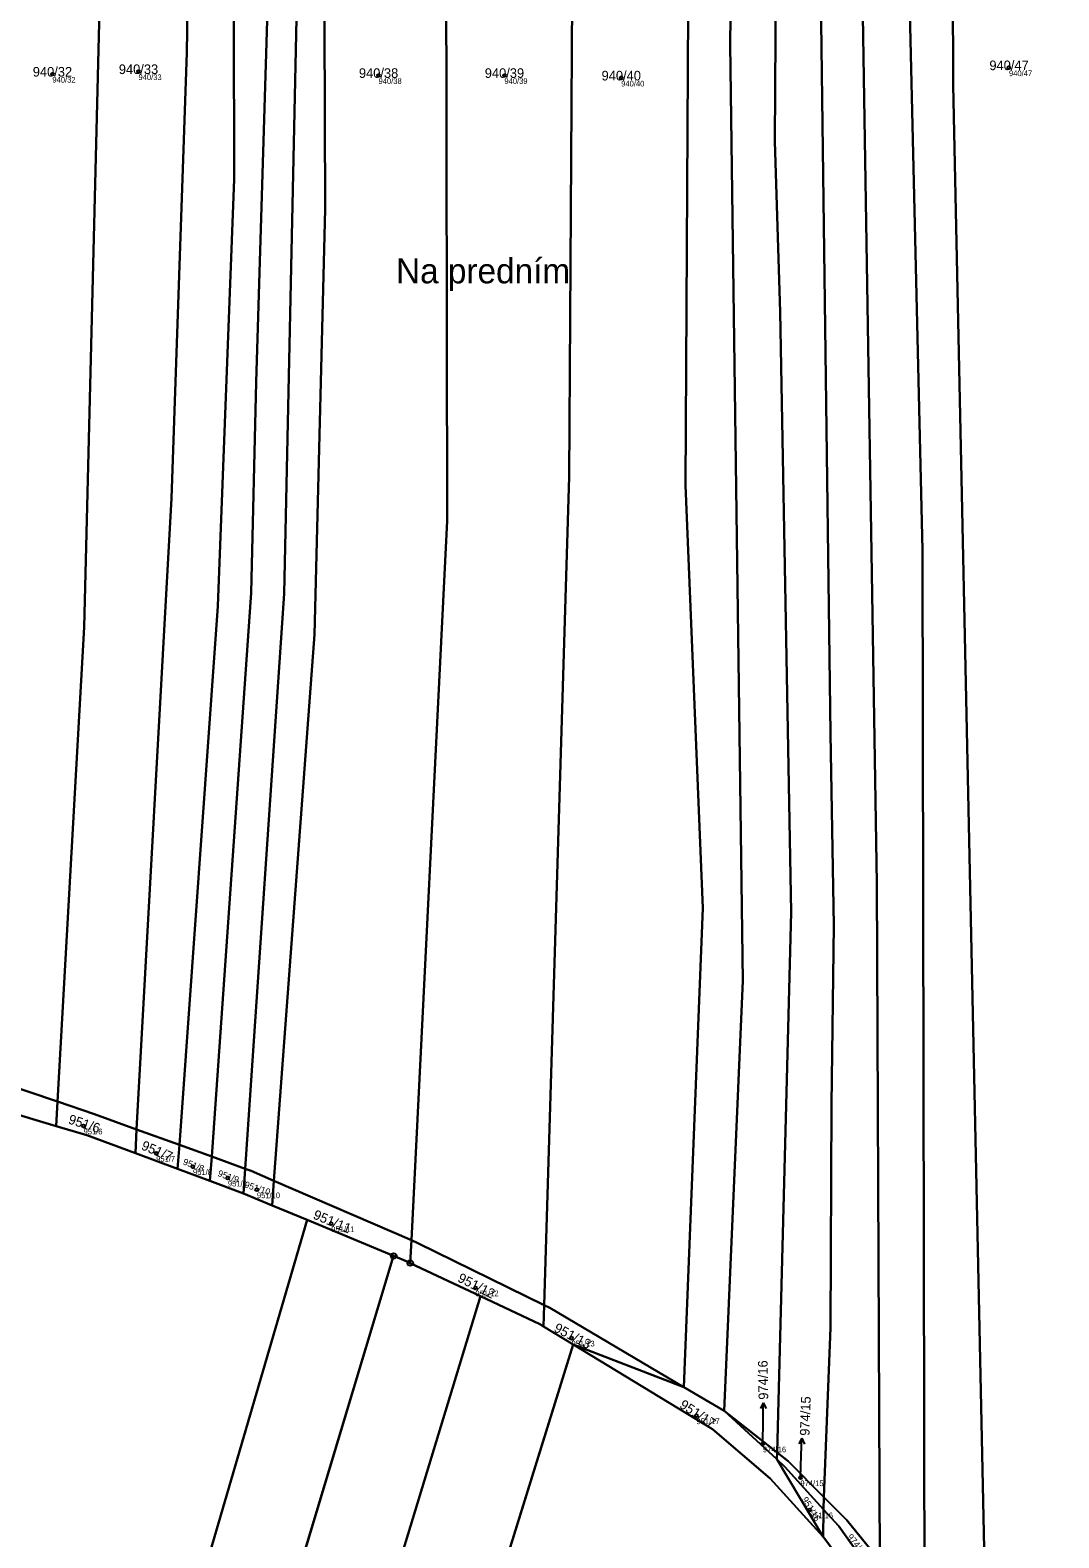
# Model space of a CAD drawing. Extents: x -603967 to -594699, y -1179315 to -1165625.
# Drawn here: x -596916 to -596734.3, y -1172760.8 to -1172494.4 of the extents above; entities that cross this region are included whole.
import ezdxf

# ---------------------------------------------------------------- set-up
doc = ezdxf.new("R2010")
doc.units = 0
for name, color, linetype in [('Definiční body', 7, 'Continuous'), ('Hranice parcel', 7, 'Continuous'), ('Parcelní čísla', 7, 'Continuous'), ('Polygon parcely', 7, 'Continuous'), ('Pop  PČ popisy', 7, 'Continuous'), ('Značky bodu BP', 7, 'Continuous')]:
    doc.layers.add(name, color=color, linetype=linetype)

msp = doc.modelspace()

# ---------------------------------------------------------------- linework, layer by layer
at = {"layer": 'Definiční body'}
for centre in [(-596912.04, -1172502.20994), (-596896.84, -1172501.75994), (-596854.44, -1172502.43994), (-596832.21, -1172502.43994), (-596811.58, -1172502.88994), (-596743.09, -1172501.06994), (-596906.53, -1172688.05994), (-596893.71, -1172692.85994), (-596887.21, -1172695.23994), (-596881.05, -1172697.25994), (-596875.92, -1172699.32994), (-596862.78, -1172705.32994), (-596837.33, -1172716.65994), (-596820.36, -1172725.52994), (-596798.29, -1172739.25994), (-596786.54, -1172744.22994), (-596779.93, -1172750.20994), (-596778.26, -1172755.87994)]:
    msp.add_circle(centre, 0.25, dxfattribs=at)
at = {"layer": 'Hranice parcel'}
for p, q in [((-596926.23, -1172678.67), (-596911.16, -1172683.76)), ((-596911.4, -1172688.09), (-596911.16, -1172683.76)), ((-596920.38, -1172685.41), (-596911.4, -1172688.09)), ((-596897.37, -1172692.89), (-596897.17, -1172688.67)), ((-596897.17, -1172688.67), (-596889.62, -1172691.41)), ((-596889.92, -1172695.65), (-596889.62, -1172691.41)), ((-596889.62, -1172691.41), (-596883.9, -1172693.48)), ((-596897.37, -1172692.89), (-596889.92, -1172695.65)), ((-596884.21, -1172697.77), (-596883.9, -1172693.48)), ((-596883.9, -1172693.48), (-596877.98, -1172695.63)), ((-596889.92, -1172695.65), (-596884.21, -1172697.77)), ((-596878.29, -1172699.99), (-596877.98, -1172695.63)), ((-596878.29, -1172699.99), (-596873.25, -1172702.09)), ((-596873.25, -1172702.09), (-596872.93, -1172697.75)), ((-596872.93, -1172697.75), (-596848.63, -1172708.26)), ((-596873.25, -1172702.09), (-596867.04, -1172704.67)), ((-596867.04, -1172704.67), (-596904.39, -1172832.41)), ((-596867.04, -1172704.67), (-596851.77, -1172711.03)), ((-596848.83, -1172712.28), (-596848.63, -1172708.26)), ((-596851.77, -1172711.03), (-596888.18, -1172832.05)), ((-596851.77, -1172711.03), (-596849.24, -1172712.08)), ((-596849.24, -1172712.08), (-596848.83, -1172712.28)), ((-596848.83, -1172712.28), (-596836.42, -1172718.14)), ((-596836.42, -1172718.14), (-596870.88, -1172831.33)), ((-596825.3, -1172723.49), (-596825.19, -1172719.71)), ((-596825.3, -1172723.49), (-596820.07, -1172726.68)), ((-596820.07, -1172726.68), (-596852.32, -1172830.55)), ((-596820.07, -1172726.68), (-596800.5, -1172734.19)), ((-596800.5, -1172734.19), (-596793.37, -1172738.4)), ((-596793.37, -1172738.4), (-596784.06, -1172745.73)), ((-596784.09, -1172746.96), (-596793.37, -1172738.4)), ((-596784.06, -1172745.73), (-596784.09, -1172746.96)), ((-596784.09, -1172746.96), (-596775.93, -1172760.68)), ((-596775.83, -1172755.83), (-596775.93, -1172760.68)), ((-596775.79, -1172753.64), (-596775.83, -1172755.83))]:
    msp.add_line(p, q, dxfattribs=at)
for points in [[(-596793.37, -1172738.4), (-596790.12, -1172662.39), (-596792.35, -1172496.98), (-596790.89, -1172374.94)], [(-596784.06, -1172745.73), (-596781.58, -1172650.28), (-596783.48, -1172544.22), (-596784.47, -1172514.13), (-596783.56, -1172374.61)], [(-596775.79, -1172753.64), (-596774.63, -1172723.73), (-596774.41, -1172684.25), (-596774, -1172652.64), (-596774.63, -1172618.75), (-596776.62, -1172466.04), (-596775.79, -1172374.27)], [(-596765.9, -1172764.92), (-596766.43, -1172645.16), (-596768.94, -1172488.19), (-596767.21, -1172373.89)], [(-596758, -1172771.37), (-596758.36, -1172586.33), (-596760.68, -1172488.65), (-596760.37, -1172437.73), (-596759.02, -1172373.52)], [(-596747.24, -1172773.84), (-596752.96, -1172504.18), (-596753.05, -1172468.9), (-596751.88, -1172426.03), (-596751.35, -1172373.16)], [(-596848.63, -1172708.26), (-596842.32, -1172581.11), (-596842.49, -1172480.23), (-596841.88, -1172377.2)], [(-596825.19, -1172719.71), (-596820.78, -1172573.35), (-596819.56, -1172376.21)], [(-596800.5, -1172734.19), (-596797.16, -1172649.58), (-596800.24, -1172574.83), (-596799.11, -1172375.3)], [(-596911.16, -1172683.76), (-596906.43, -1172599.94), (-596902.2, -1172428.99), (-596901.48, -1172379.84)], [(-596897.17, -1172688.67), (-596890.98, -1172577.13), (-596888.3, -1172498.36), (-596887.24, -1172429.93), (-596887.8, -1172379.23)], [(-596889.62, -1172691.41), (-596882.84, -1172596.2), (-596879.93, -1172520.78), (-596880.25, -1172378.9)], [(-596883.9, -1172693.48), (-596876.91, -1172593.88), (-596876.03, -1172556.66), (-596874.13, -1172492.72), (-596874.88, -1172378.66)], [(-596877.98, -1172695.63), (-596871.09, -1172594), (-596868.86, -1172489.65), (-596869.89, -1172407.33), (-596869.6, -1172378.42)], [(-596872.93, -1172697.75), (-596865.76, -1172601.19), (-596863.88, -1172526.08), (-596864.39, -1172378.19)], [(-596911.16, -1172683.76), (-596904.6, -1172685.97), (-596897.17, -1172688.67)], [(-596911.4, -1172688.09), (-596905.96, -1172689.71), (-596897.37, -1172692.89)], [(-596877.98, -1172695.63), (-596876.96, -1172696), (-596872.93, -1172697.75)], [(-596884.21, -1172697.77), (-596878.75, -1172699.8), (-596878.29, -1172699.99)], [(-596848.63, -1172708.26), (-596847.48, -1172708.76), (-596825.19, -1172719.71)], [(-596836.42, -1172718.14), (-596825.95, -1172723.09), (-596825.3, -1172723.49)], [(-596825.19, -1172719.71), (-596824.19, -1172720.2), (-596800.5, -1172734.19)], [(-596775.93, -1172760.68), (-596785.28, -1172750.33), (-596795.48, -1172741.66), (-596820.07, -1172726.68)], [(-596775.83, -1172755.83), (-596782.66, -1172748.28), (-596784.09, -1172746.96)], [(-596784.06, -1172745.73), (-596782.07, -1172747.3), (-596775.79, -1172753.64)], [(-596765.86, -1172769.09), (-596773.16, -1172758.79), (-596775.83, -1172755.83)], [(-596775.79, -1172753.64), (-596771.75, -1172757.72), (-596765.9, -1172764.92)], [(-596765.81, -1172774.2), (-596766.18, -1172773.8), (-596775.63, -1172761.01), (-596775.93, -1172760.68)]]:
    msp.add_lwpolyline(points, dxfattribs=at)
at = {"layer": 'Polygon parcely'}
for points in [[(-596727.06, -1172647.44), (-596730.34, -1172589.86), (-596732.24, -1172529.76), (-596732.24, -1172469.67), (-596730.21, -1172382.63), (-596729.71, -1172372.14), (-596751.35, -1172373.16), (-596751.88, -1172426.03), (-596753.05, -1172468.9), (-596752.96, -1172504.18), (-596747.24, -1172773.84), (-596718.35, -1172786.34)], [(-596793.37, -1172738.4), (-596790.12, -1172662.39), (-596792.35, -1172496.98), (-596790.89, -1172374.94), (-596799.11, -1172375.3), (-596800.24, -1172574.83), (-596797.16, -1172649.58), (-596800.5, -1172734.19)], [(-596784.47, -1172514.13), (-596783.56, -1172374.61), (-596790.89, -1172374.94), (-596792.35, -1172496.98), (-596790.12, -1172662.39), (-596793.37, -1172738.4), (-596784.06, -1172745.73), (-596781.58, -1172650.28), (-596783.48, -1172544.22)], [(-596774, -1172652.64), (-596774.63, -1172618.75), (-596776.62, -1172466.04), (-596775.79, -1172374.27), (-596783.56, -1172374.61), (-596784.47, -1172514.13), (-596783.48, -1172544.22), (-596781.58, -1172650.28), (-596784.06, -1172745.73), (-596782.07, -1172747.3), (-596775.79, -1172753.64), (-596774.63, -1172723.73), (-596774.41, -1172684.25)], [(-596771.75, -1172757.72), (-596765.9, -1172764.92), (-596766.43, -1172645.16), (-596768.94, -1172488.19), (-596767.21, -1172373.89), (-596775.79, -1172374.27), (-596776.62, -1172466.04), (-596774.63, -1172618.75), (-596774, -1172652.64), (-596774.41, -1172684.25), (-596774.63, -1172723.73), (-596775.79, -1172753.64)], [(-596760.68, -1172488.65), (-596760.37, -1172437.73), (-596759.02, -1172373.52), (-596761.44, -1172373.63), (-596767.21, -1172373.89), (-596768.94, -1172488.19), (-596766.43, -1172645.16), (-596765.9, -1172764.92), (-596764.5, -1172766.64), (-596758, -1172771.37), (-596758.36, -1172586.33)], [(-596751.35, -1172373.16), (-596759.02, -1172373.52), (-596760.37, -1172437.73), (-596760.68, -1172488.65), (-596758.36, -1172586.33), (-596758, -1172771.37), (-596751.95, -1172775.77), (-596747.24, -1172773.84), (-596752.96, -1172504.18), (-596753.05, -1172468.9), (-596751.88, -1172426.03)], [(-596842.32, -1172581.11), (-596842.49, -1172480.23), (-596841.88, -1172377.2), (-596864.39, -1172378.19), (-596863.88, -1172526.08), (-596865.76, -1172601.19), (-596872.93, -1172697.75), (-596848.63, -1172708.26)], [(-596819.56, -1172376.21), (-596841.88, -1172377.2), (-596842.49, -1172480.23), (-596842.32, -1172581.11), (-596848.63, -1172708.26), (-596847.48, -1172708.76), (-596825.19, -1172719.71), (-596820.78, -1172573.35)], [(-596825.19, -1172719.71), (-596824.19, -1172720.2), (-596800.5, -1172734.19), (-596797.16, -1172649.58), (-596800.24, -1172574.83), (-596799.11, -1172375.3), (-596819.56, -1172376.21), (-596820.78, -1172573.35)], [(-596926.23, -1172678.67), (-596911.16, -1172683.76), (-596906.43, -1172599.94), (-596902.2, -1172428.99), (-596901.48, -1172379.84), (-596916.53, -1172380.53), (-596919.33, -1172518), (-596920.87, -1172586.06)], [(-596911.16, -1172683.76), (-596904.6, -1172685.97), (-596897.17, -1172688.67), (-596890.98, -1172577.13), (-596888.3, -1172498.36), (-596887.24, -1172429.93), (-596887.8, -1172379.23), (-596901.48, -1172379.84), (-596902.2, -1172428.99), (-596906.43, -1172599.94)], [(-596897.17, -1172688.67), (-596889.62, -1172691.41), (-596882.84, -1172596.2), (-596879.93, -1172520.78), (-596880.25, -1172378.9), (-596887.8, -1172379.23), (-596887.24, -1172429.93), (-596888.3, -1172498.36), (-596890.98, -1172577.13)], [(-596876.03, -1172556.66), (-596874.13, -1172492.72), (-596874.88, -1172378.66), (-596880.25, -1172378.9), (-596879.93, -1172520.78), (-596882.84, -1172596.2), (-596889.62, -1172691.41), (-596883.9, -1172693.48), (-596876.91, -1172593.88)], [(-596869.89, -1172407.33), (-596869.6, -1172378.42), (-596874.88, -1172378.66), (-596874.13, -1172492.72), (-596876.03, -1172556.66), (-596876.91, -1172593.88), (-596883.9, -1172693.48), (-596877.98, -1172695.63), (-596871.09, -1172594), (-596868.86, -1172489.65)], [(-596863.88, -1172526.08), (-596864.39, -1172378.19), (-596869.6, -1172378.42), (-596869.89, -1172407.33), (-596868.86, -1172489.65), (-596871.09, -1172594), (-596877.98, -1172695.63), (-596876.96, -1172696), (-596872.93, -1172697.75), (-596865.76, -1172601.19)], [(-596920.38, -1172685.41), (-596911.4, -1172688.09), (-596911.16, -1172683.76), (-596926.23, -1172678.67), (-596926.42, -1172683.61)], [(-596897.37, -1172692.89), (-596897.17, -1172688.67), (-596904.6, -1172685.97), (-596911.16, -1172683.76), (-596911.4, -1172688.09), (-596905.96, -1172689.71)], [(-596965.17, -1172831.49), (-596944.54, -1172832), (-596916.51, -1172832.41), (-596906.42, -1172832.46), (-596904.39, -1172832.41), (-596867.04, -1172704.67), (-596873.25, -1172702.09), (-596878.29, -1172699.99), (-596878.75, -1172699.8), (-596884.21, -1172697.77), (-596889.92, -1172695.65), (-596897.37, -1172692.89), (-596905.96, -1172689.71), (-596911.4, -1172688.09), (-596920.38, -1172685.41)], [(-596889.92, -1172695.65), (-596889.62, -1172691.41), (-596897.17, -1172688.67), (-596897.37, -1172692.89)], [(-596884.21, -1172697.77), (-596883.9, -1172693.48), (-596889.62, -1172691.41), (-596889.92, -1172695.65)], [(-596878.29, -1172699.99), (-596877.98, -1172695.63), (-596883.9, -1172693.48), (-596884.21, -1172697.77), (-596878.75, -1172699.8)], [(-596873.25, -1172702.09), (-596872.93, -1172697.75), (-596876.96, -1172696), (-596877.98, -1172695.63), (-596878.29, -1172699.99)], [(-596848.83, -1172712.28), (-596848.63, -1172708.26), (-596872.93, -1172697.75), (-596873.25, -1172702.09), (-596867.04, -1172704.67), (-596851.77, -1172711.03), (-596849.24, -1172712.08)], [(-596904.39, -1172832.41), (-596888.4, -1172832.06), (-596888.18, -1172832.05), (-596851.77, -1172711.03), (-596867.04, -1172704.67)], [(-596836.42, -1172718.14), (-596825.95, -1172723.09), (-596825.3, -1172723.49), (-596825.19, -1172719.71), (-596847.48, -1172708.76), (-596848.63, -1172708.26), (-596848.83, -1172712.28)], [(-596888.18, -1172832.05), (-596870.88, -1172831.33), (-596836.42, -1172718.14), (-596848.83, -1172712.28), (-596849.24, -1172712.08), (-596851.77, -1172711.03)], [(-596870.88, -1172831.33), (-596852.32, -1172830.55), (-596820.07, -1172726.68), (-596825.3, -1172723.49), (-596825.95, -1172723.09), (-596836.42, -1172718.14)], [(-596825.3, -1172723.49), (-596820.07, -1172726.68), (-596800.5, -1172734.19), (-596824.19, -1172720.2), (-596825.19, -1172719.71)], [(-596772.15, -1172822.6), (-596761.95, -1172823.2), (-596747.07, -1172822.87), (-596744.22, -1172795.21), (-596753.08, -1172787.93), (-596765.81, -1172774.2), (-596766.18, -1172773.8), (-596775.63, -1172761.01), (-596775.93, -1172760.68), (-596785.28, -1172750.33), (-596795.48, -1172741.66), (-596820.07, -1172726.68), (-596852.32, -1172830.55), (-596841.54, -1172830.1), (-596828.37, -1172829.29), (-596791.34, -1172824.42), (-596781.66, -1172823.21)], [(-596793.37, -1172738.4), (-596800.5, -1172734.19), (-596820.07, -1172726.68), (-596795.48, -1172741.66), (-596785.28, -1172750.33), (-596775.93, -1172760.68), (-596784.09, -1172746.96)], [(-596784.06, -1172745.73), (-596793.37, -1172738.4), (-596784.09, -1172746.96)], [(-596784.09, -1172746.96), (-596782.66, -1172748.28), (-596775.83, -1172755.83), (-596775.79, -1172753.64), (-596782.07, -1172747.3), (-596784.06, -1172745.73)], [(-596784.09, -1172746.96), (-596775.93, -1172760.68), (-596775.83, -1172755.83), (-596782.66, -1172748.28)], [(-596775.93, -1172760.68), (-596775.63, -1172761.01), (-596766.18, -1172773.8), (-596765.81, -1172774.2), (-596765.86, -1172769.09), (-596773.16, -1172758.79), (-596775.83, -1172755.83)], [(-596775.83, -1172755.83), (-596773.16, -1172758.79), (-596765.86, -1172769.09), (-596765.9, -1172764.92), (-596771.75, -1172757.72), (-596775.79, -1172753.64)]]:
    msp.add_lwpolyline(points, close=True, dxfattribs=at)
at = {"layer": 'Pop  PČ popisy'}
for p, q in [((-596786.5, -1172736.969), (-596787.001, -1172737.97)), ((-596786.5, -1172739.97), (-596786.5, -1172736.969)), ((-596786.5, -1172736.969), (-596785.999, -1172737.97)), ((-596786.54, -1172744.23), (-596786.5, -1172739.97)), ((-596779.665, -1172743.251), (-596780.201, -1172744.234)), ((-596779.77, -1172746.25), (-596779.665, -1172743.251)), ((-596779.665, -1172743.251), (-596779.2, -1172744.269)), ((-596779.93, -1172750.21), (-596779.77, -1172746.25))]:
    msp.add_line(p, q, dxfattribs=at)
at = {"layer": 'Značky bodu BP'}
for centre, radius in [((-596851.77, -1172711.02988), 0.5), ((-596851.77, -1172711.02988), 0.0303), ((-596848.83, -1172712.27988), 0.5), ((-596848.83, -1172712.27988), 0.0303)]:
    msp.add_circle(centre, radius, dxfattribs=at)

# ---------------------------------------------------------------- texts
at = {"layer": 'Definiční body'}
for s, p in [('940/32', (-596912.04, -1172503.699)), ('940/33', (-596896.84, -1172503.249)), ('940/47', (-596743.09, -1172502.559)), ('940/38', (-596854.44, -1172503.929)), ('940/39', (-596832.21, -1172503.929)), ('940/40', (-596811.58, -1172504.379)), ('951/6', (-596906.53, -1172689.549)), ('951/7', (-596893.71, -1172694.349)), ('951/8', (-596887.21, -1172696.729)), ('951/9', (-596881.05, -1172698.749)), ('951/10', (-596875.92, -1172700.819)), ('951/11', (-596862.78, -1172706.819)), ('951/12', (-596837.33, -1172718.149)), ('951/13', (-596820.36, -1172727.019)), ('951/17', (-596798.29, -1172740.749)), ('974/16', (-596786.54, -1172745.719)), ('974/15', (-596779.93, -1172751.699)), ('951/16', (-596778.26, -1172757.369))]:
    msp.add_text(s, height=0.999996, dxfattribs=at).set_placement(p)
at = {"layer": 'Parcelní čísla'}
for s, p in [('940/47', (-596746.556, -1172501.495)), ('940/32', (-596915.506, -1172502.635)), ('940/33', (-596900.306, -1172502.185)), ('940/38', (-596857.906, -1172502.865)), ('940/39', (-596835.676, -1172502.865)), ('940/40', (-596815.046, -1172503.315))]:
    msp.add_text(s, height=1.699998, dxfattribs=at).set_placement(p)
for s, height, rotation, p in [('951/6', 1.699998, 342, (-596909.358, -1172687.587)), ('951/7', 1.699998, 337, (-596896.486, -1172692.143)), ('951/8', 1.14, 339, (-596889.087, -1172694.824)), ('951/9', 1.14, 340, (-596882.934, -1172696.877)), ('951/10', 1.14, 342, (-596878.218, -1172698.882)), ('951/11', 1.699998, 337, (-596866.136, -1172704.366)), ('951/12', 1.699998, 333, (-596840.611, -1172715.464)), ('951/13', 1.699998, 332, (-596823.62, -1172724.277)), ('974/16', 1.699998, 91, (-596785.615, -1172736.412)), ('951/17', 1.699998, 327, (-596801.428, -1172737.728)), ('974/15', 1.699998, 87.9999972, (-596778.335, -1172742.824)), ('951/16', 1.14, 302, (-596779.733, -1172754.059)), ('974/14', 1.14, 310, (-596771.762, -1172760.732))]:
    msp.add_text(s, height=height, rotation=rotation, dxfattribs=at).set_placement(p)
at = {"layer": 'Pop  PČ popisy'}
msp.add_text('Na predním', height=4.399998, dxfattribs=at).set_placement((-596851.343, -1172539.17))

doc.saveas('drawing.dxf')
